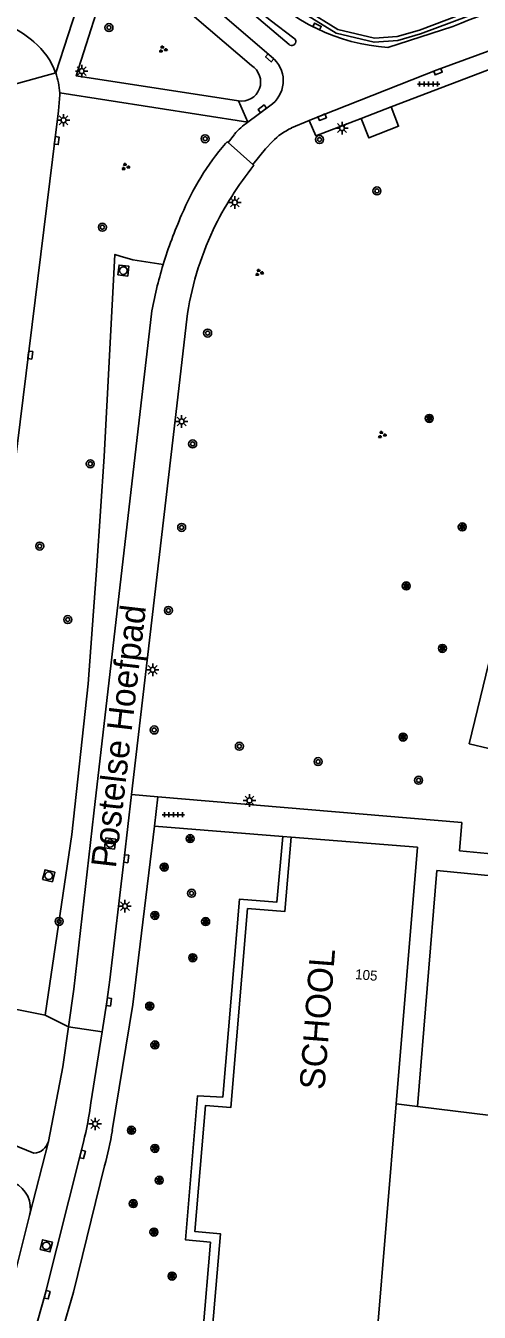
# Model space of a CAD drawing. Extents: x 131000 to 133014, y 396499 to 399001.
# Drawn here: x 132122.4 to 132167.8, y 397410.8 to 397539.4 of the extents above; entities that cross this region are included whole.
import ezdxf

# ---------------------------------------------------------------- set-up
doc = ezdxf.new("R2010")
doc.units = 0
for name, color, linetype in [('gg-afsc-hekwerk', 7, 'Continuous'), ('gg-anno-huisnummerreeks BGT', 7, 'Continuous'), ('gg-anno-openbare ruimte label', 7, 'Continuous'), ('gg-bbg-hoofdgebouw', 7, 'Continuous'), ('gg-knt-verharding', 7, 'Continuous'), ('gg-knt-verharding nz', 7, 'Continuous'), ('gt-anno-naam bijzondere bebouwing', 7, 'Continuous'), ('gt-grn-groengrens', 7, 'Continuous'), ('gt-grn-weggrens', 7, 'Continuous'), ('gt-symb-boom', 7, 'Continuous'), ('gt-symb-groenvak', 7, 'Continuous'), ('gt-symb-kolk', 7, 'Continuous'), ('gt-symb-lichtmast', 7, 'Continuous'), ('gt-symb-rioolschacht', 7, 'Continuous'), ('gt-symb-solitaire heester', 7, 'Continuous'), ('gt-symb-tegel verharding', 7, 'Continuous')]:
    doc.layers.add(name, color=color, linetype=linetype)

# ---------------------------------------------------------------- blocks, each defined once
blk = doc.blocks.new('gt0-SH')
at = {"layer": 'gt-symb-solitaire heester'}
blk.add_circle((0, 0), 0.4, dxfattribs=at)
for centre, start, end in [((-0.35, 0.2), 270, 30), ((-0.35, -0.2), 330, 90), ((0, 0.4), 210, 330), ((0.35, 0.2), 150, 270), ((0.35, -0.2), 90, 210), ((0, -0.4), 30, 150)]:
    blk.add_arc(centre, 0.4, start, end, dxfattribs=at)
blk = doc.blocks.new('gt0-BOOM')
at = {"layer": 'gt-symb-boom'}
for radius in [0.4, 0.2]:
    blk.add_circle((0, 0), radius, dxfattribs=at)
blk = doc.blocks.new('gt0-KOLK')
at = {"layer": 'gt-symb-kolk'}
blk.add_lwpolyline([(0, 0), (0.38, 0), (0.38, 0.4), (-0.38, 0.4), (-0.38, 0), (0, 0)], dxfattribs=at)
blk = doc.blocks.new('gt0-LMAST')
at = {"layer": 'gt-symb-lichtmast'}
for p, q in [((-0.18, 0.17), (-0.45, 0.44)), ((-0.01, 0.25), (-0.01, 0.62)), ((0.17, 0.17), (0.44, 0.44)), ((-0.26, 0), (-0.63, 0)), ((-0.18, -0.18), (-0.45, -0.45)), ((-0.01, -0.25), (-0.01, -0.63)), ((0.44, -0.45), (0.17, -0.18)), ((0.24, 0), (0.62, 0))]:
    blk.add_line(p, q, dxfattribs=at)
blk.add_circle((-0.01, 0), 0.25, dxfattribs=at)
blk = doc.blocks.new('gt0-TEG1')
at = {"layer": 'gt-symb-tegel verharding'}
for p, q in [((-1.12, 0), (1.12, 0)), ((-0.9, -0.25), (-0.9, 0.25)), ((-0.45, -0.25), (-0.45, 0.25)), ((0, -0.25), (0, 0.25)), ((0.45, -0.25), (0.45, 0.25)), ((0.9, -0.25), (0.9, 0.25))]:
    blk.add_line(p, q, dxfattribs=at)
blk = doc.blocks.new('gt0-GRVAK')
at = {"layer": 'gt-symb-groenvak'}
for p, q in [((-0.11, 0.19), (-0.23, 0.24)), ((-0.18, 0.15), (0.09, 0.15)), ((-0.09, 0.21), (-0.16, 0.32)), ((-0.05, 0.21), (-0.05, 0.39)), ((0, 0.21), (0.06, 0.32)), ((0.02, 0.19), (0.13, 0.24)), ((0.26, -0.05), (0.2, 0.06)), ((0.3, -0.05), (0.3, 0.13)), ((0.35, -0.05), (0.41, 0.06)), ((-0.24, -0.23), (-0.36, -0.18)), ((-0.32, -0.26), (-0.05, -0.26)), ((-0.23, -0.21), (-0.29, -0.09)), ((-0.18, -0.2), (-0.18, -0.02)), ((-0.14, -0.21), (-0.07, -0.09)), ((-0.12, -0.23), (0, -0.18)), ((0.24, -0.07), (0.12, -0.02)), ((0.17, -0.11), (0.44, -0.11)), ((0.37, -0.07), (0.49, -0.02))]:
    blk.add_line(p, q, dxfattribs=at)
blk = doc.blocks.new('gt0-RS')
at = {"layer": 'gt-symb-rioolschacht'}
blk.add_lwpolyline([(-0.5, -0.5), (0.5, -0.5), (0.5, 0.5), (-0.5, 0.5)], close=True, dxfattribs=at)
blk.add_circle((0, 0), 0.375, dxfattribs=at)

msp = doc.modelspace()

# ---------------------------------------------------------------- linework, layer by layer
at = {"layer": 'gg-afsc-hekwerk'}
msp.add_line((132161.57, 397431.37), (132159.45, 397431.62), dxfattribs=at)
msp.add_lwpolyline([(132161.57, 397431.37), (132168.91, 397430.48), (132169.04, 397431.96)], dxfattribs=at)
at = {"layer": 'gg-bbg-hoofdgebouw'}
for p in [(132148.93, 397458.31), (132159.45, 397431.62)]:
    msp.add_line(p, (132161.58, 397457.29), dxfattribs=at)
for points in [[(132144.57, 397451.17), (132148.29, 397450.85), (132148.93, 397458.31)], [(132144.57, 397451.17), (132142.9, 397431.27), (132140.37, 397431.48), (132139.31, 397418.87), (132141.85, 397418.65), (132139.48, 397390.53)], [(132139.13, 397386.35), (132155.57, 397384.99), (132159.45, 397431.62)]]:
    msp.add_lwpolyline(points, dxfattribs=at)
at = {"layer": 'gg-knt-verharding'}
for p, q in [((132125.38, 397534.71), (132128.77, 397545.15)), ((132140.54, 397544.52), (132148.73, 397537.54)), ((132144.97, 397535.44), (132137.9, 397541.46)), ((132165.12, 397539.35), (132158.6, 397537.26)), ((132171.67, 397536.17), (132158.93, 397531.3)), ((132125.78, 397532.7), (132144.61, 397529.77)), ((132144.61, 397529.77), (132146.81, 397531.42)), ((132117.85, 397467.71), (132125.65, 397530.91)), ((132150.72, 397529.96), (132148.98, 397529.2)), ((132142.37, 397527.64), (132142.55, 397527.84)), ((132142.64, 397527.76), (132142.55, 397527.84)), ((132143.26, 397528.56), (132142.64, 397527.76)), ((132145.1, 397525.56), (132145.21, 397525.46)), ((132134.95, 397510.61), (132133.72, 397500)), ((132137.32, 397500), (132138.49, 397510.07)), ((132133.72, 397500), (132129.21, 397460.71)), ((132132.97, 397462.57), (132137.32, 397500)), ((132135.61, 397462.34), (132132.97, 397462.57)), ((132135.25, 397459.41), (132148.11, 397458.36)), ((132178.85, 397455.67), (132165.76, 397456.93)), ((132161.57, 397431.37), (132163.49, 397454.96)), ((132171.17, 397454.23), (132163.49, 397454.96)), ((132128.91, 397431.74), (132130.03, 397438.83)), ((132123.2, 397426.7), (132117.35, 397429.04))]:
    msp.add_line(p, q, dxfattribs=at)
for points in [[(132143.65, 397531.9), (132127.43, 397534.41), (132130.67, 397544.59)], [(132149.21, 397538.18), (132146.82, 397539.97), (132142.94, 397543.17)], [(132139.5, 397542.74), (132146.93, 397536.35), (132147.26, 397536.05)], [(132150.72, 397529.96), (132151.96, 397530.46), (132163.55, 397535.01), (132170.36, 397537.5)], [(132125.65, 397530.91), (132125.79, 397532.52), (132125.78, 397532.7)], [(132158.93, 397531.3), (132159.68, 397529.37), (132156.7, 397528.21), (132155.93, 397530.15)], [(132155.93, 397530.15), (132151.39, 397528.41), (132150.72, 397529.96)], [(132147.05, 397527.85), (132146.37, 397527.11), (132145.1, 397525.56)], [(132130.03, 397438.83), (132130.51, 397441.84), (132130.79, 397444.04), (132132.24, 397456.16), (132132.97, 397462.57)], [(132165.76, 397456.93), (132166, 397459.75), (132135.61, 397462.34)], [(132129.21, 397460.71), (132127.21, 397443.11), (132126.66, 397439.32)], [(132131.04, 397428.97), (132133.11, 397441.55), (132135.25, 397459.41)], [(132148.11, 397458.36), (132147.49, 397451.79), (132143.78, 397452.11), (132142.1, 397432.31)], [(132126.66, 397439.32), (132126.08, 397435.32), (132124.65, 397427.86)], [(132142.1, 397432.31), (132139.56, 397432.42), (132138.35, 397418.04), (132140.87, 397417.8)], [(132122.55, 397406.33), (132124.34, 397412.59), (132127.87, 397426.62), (132128.15, 397427.8)], [(132123.21, 397406.14), (132125.05, 397405.6), (132127.17, 397412.82), (132130.27, 397425.43)], [(132110.12, 397365.05), (132110.82, 397371.31), (132111.42, 397375.44), (132112.28, 397380.63), (132114.08, 397388.66), (132116.1, 397396.62), (132120.98, 397413.4), (132122.77, 397420.48)], [(132140.87, 397417.8), (132138.56, 397390.61), (132139.48, 397390.53)]]:
    msp.add_lwpolyline(points, dxfattribs=at)
for centre, radius, start, end in [((132159.91, 397556.62), 19.41, 222.4958, 266.1291), ((132184.24, 397493.74), 49.45, 96.4888, 112.7481), ((132117.81, 397532.06), 7.87, 46.813, 84.753), ((132118.76, 397532.36), 7.02, 19.5532, 50.8252), ((132148.99, 397537.84), 0.402, 228.3687, 57.3483), ((132143.96, 397533.8), 1.92, 260.7125, 58.4916), ((132145.13, 397533.92), 3.01, 303.9004, 45.0168), ((132118.59, 397532.32), 7.2, 3.035, 19.3873), ((132147.54, 397525.1), 5.51, 122.0979, 141.0643), ((132151.46, 397523.63), 6.09, 114.0212, 136.29), ((132162.49, 397510.32), 26.55, 139.2643, 157.4321), ((132171.71, 397504.18), 33.99, 141.2304, 154.1254), ((132177.27, 397503.09), 42.98, 156.0906, 163.1496), ((132169.32, 397505.84), 31.12, 154.9504, 172.1831), ((132177.31, 397503.05), 43.03, 163.1231, 169.8881), ((132094, 397436.42), 35.22, 345.8309, 352.3614), ((132094.26, 397435.18), 37.31, 344.8415, 350.4128), ((132123.1, 397428.32), 1.62, 273.7499, 343.5312), ((132119.99, 397421.17), 2.86, 345.9884, 64.4189)]:
    msp.add_arc(centre, radius, start, end, dxfattribs=at)
at = {"layer": 'gg-knt-verharding nz'}
msp.add_line((132155.93, 397530.15), (132158.93, 397531.3), dxfattribs=at)
at = {"layer": 'gt-grn-groengrens'}
for p, q in [((132161.76, 397538.99), (132169.72, 397541.97)), ((132161.88, 397538.61), (132169.83, 397541.59)), ((132166.75, 397467.63), (132170.38, 397482.59)), ((132168.69, 397467.16), (132166.75, 397467.63)), ((132124.32, 397440.49), (132112.47, 397442.86)), ((132124.32, 397440.49), (132126.66, 397439.32))]:
    msp.add_line(p, q, dxfattribs=at)
for points in [[(132161.88, 397538.61), (132159.61, 397537.94), (132157.23, 397537.77), (132153.44, 397538.66), (132150.15, 397540.7)], [(132161.76, 397538.99), (132159.54, 397538.34), (132157.26, 397538.18), (132153.59, 397539.03), (132150.38, 397541.03)], [(132124.32, 397440.49), (132127, 397458.57), (132128.62, 397473.61), (132129.51, 397485.42), (132130.23, 397496.34), (132131.3, 397516.56), (132131.84, 397516.38), (132133.09, 397516.03), (132136.13, 397515.55)]]:
    msp.add_lwpolyline(points, dxfattribs=at)
at = {"layer": 'gt-grn-weggrens'}
for p, q in [((132125.38, 397534.71), (132118.87, 397532.91)), ((132144.61, 397529.77), (132143.65, 397531.9)), ((132142.64, 397527.76), (132145.1, 397525.56)), ((132135.25, 397459.41), (132135.61, 397462.34)), ((132148.11, 397458.36), (132148.93, 397458.31)), ((132126.66, 397439.32), (132130.03, 397438.83)), ((132122.77, 397420.48), (132124.65, 397427.86))]:
    msp.add_line(p, q, dxfattribs=at)

# ---------------------------------------------------------------- block references
at = {"layer": 'gt-symb-boom'}
for p in [(132130.71, 397539.24), (132151.77, 397528.04), (132157.51, 397522.9), (132130.05, 397519.28), (132140.58, 397508.69), (132139.08, 397497.61), (132128.84, 397495.62), (132137.98, 397489.26), (132123.78, 397487.39), (132136.65, 397480.96), (132126.59, 397480.05), (132135.23, 397469.01), (132143.75, 397467.39), (132151.63, 397465.85), (132161.68, 397463.98), (132138.97, 397452.69), (132125.72, 397449.87)]:
    msp.add_blockref('gt0-BOOM', p, dxfattribs=at)
at = {"layer": 'gt-symb-boom', "rotation": 173.05258934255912}
msp.add_blockref('gt0-BOOM', (132140.33, 397528.12), dxfattribs=at)
at = {"layer": 'gt-symb-groenvak'}
for p in [(132136.09, 397537.06), (132132.35, 397525.32), (132145.72, 397514.74), (132158, 397498.52)]:
    msp.add_blockref('gt0-GRVAK', p, dxfattribs=at)
at = {"layer": 'gt-symb-kolk'}
for p, rotation in [((132151.43, 397539.16), -25.924185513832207), ((132146.93, 397536.35), 137.63383016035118), ((132163.55, 397535.01), -159.62510008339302), ((132146.17, 397530.95), 37.110682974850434), ((132151.96, 397530.46), -158.53893641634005), ((132125.28, 397527.96), -97.23872650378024), ((132122.64, 397506.52), -97.29556014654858), ((132132.24, 397456.16), -96.4856603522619), ((132130.51, 397441.84), -97.18187853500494), ((132127.87, 397426.62), -103.35534096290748), ((132124.34, 397412.59), -104.11960293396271)]:
    msp.add_blockref('gt0-KOLK', p, dxfattribs=dict(at, rotation=rotation))
at = {"layer": 'gt-symb-lichtmast'}
for p in [(132127.99, 397534.88), (132126.17, 397529.97), (132154.03, 397529.19), (132143.3, 397521.76), (132137.99, 397499.86), (132135.09, 397475.03), (132144.77, 397461.97), (132132.32, 397451.4), (132129.33, 397429.63)]:
    msp.add_blockref('gt0-LMAST', p, dxfattribs=at)
at = {"layer": 'gt-symb-rioolschacht'}
for p, rotation in [((132132.15, 397514.94), -7.00425924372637), ((132130.82, 397457.66), -97.70065539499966), ((132124.68, 397454.44), -13.702889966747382), ((132124.44, 397417.44), -13.535856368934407)]:
    msp.add_blockref('gt0-RS', p, dxfattribs=dict(at, rotation=rotation))
at = {"layer": 'gt-symb-solitaire heester'}
for p in [(132162.75, 397500.16), (132166.04, 397489.32), (132160.45, 397483.41), (132164.07, 397477.17), (132160.13, 397468.3), (132138.83, 397458.15), (132136.24, 397455.3), (132135.3, 397450.47), (132140.38, 397449.86), (132139.09, 397446.24), (132134.78, 397441.41), (132135.3, 397437.53), (132132.96, 397428.99), (132135.3, 397427.18), (132135.73, 397423.99), (132133.14, 397421.66), (132135.21, 397418.81), (132137.02, 397414.41)]:
    msp.add_blockref('gt0-SH', p, dxfattribs=at)
at = {"layer": 'gt-symb-tegel verharding'}
for p in [(132162.68, 397533.58), (132137.15, 397460.53)]:
    msp.add_blockref('gt0-TEG1', p, dxfattribs=at)

# ---------------------------------------------------------------- texts
at = {"layer": 'gg-anno-huisnummerreeks BGT'}
msp.add_text('105', height=1, rotation=355.2, dxfattribs=at).set_placement((132155.3, 397444.11))
at = {"layer": 'gg-anno-openbare ruimte label'}
msp.add_text('Postelse Hoefpad', height=2.5, rotation=83.4, dxfattribs=at).set_placement((132131.39, 397455.14))
at = {"layer": 'gt-anno-naam bijzondere bebouwing'}
msp.add_text('SCHOOL', height=2.5, rotation=85.6408, dxfattribs=at).set_placement((132152.26, 397432.98))

doc.saveas('drawing.dxf')
